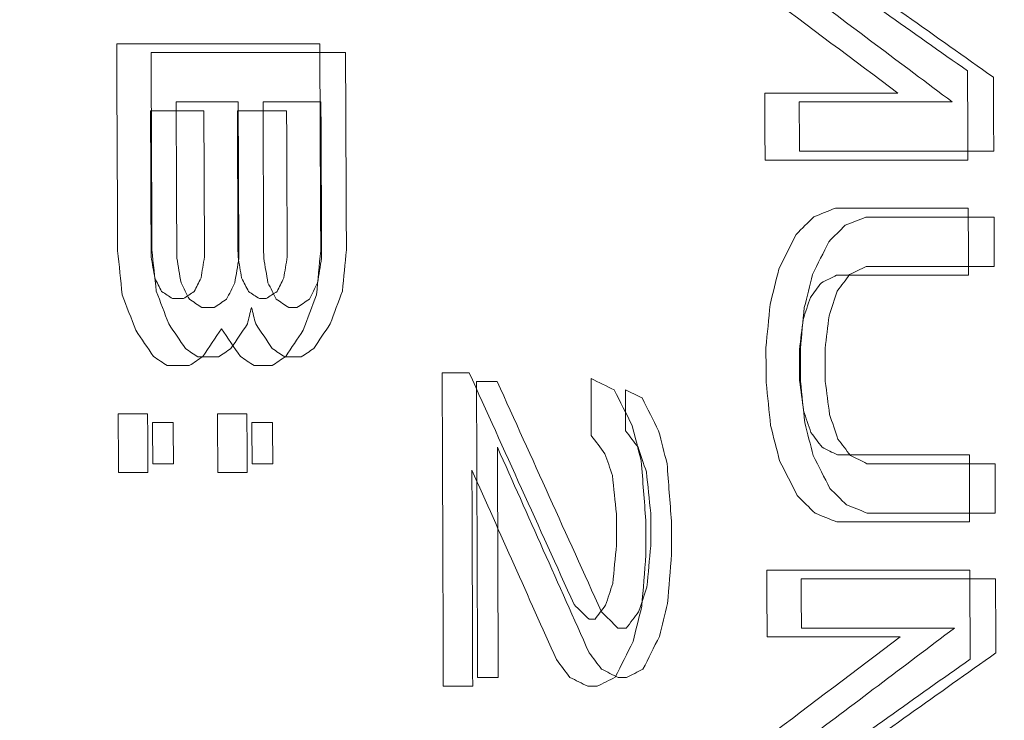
# Model space of a CAD drawing. Header units: millimetres. Extents: x -10 to 594, y 0 to 420.
# Tile 399 of 656: x 203.805 to 203.995, y 281.227 to 281.362. Entities that reach past the tile are written whole.
import ezdxf

# ---------------------------------------------------------------- set-up
doc = ezdxf.new("R2010")
doc.units = ezdxf.units.MM
doc.layers.add('1', color=7, linetype='Continuous', true_color=0xffffff)

msp = doc.modelspace()

# ---------------------------------------------------------------- linework, layer by layer
at = {"layer": '1', "color": 155, "linetype": 'Continuous', "lineweight": 18}
for points, knots in [([(203.87674, 278.47357), (203.79781, 278.47341), (203.64099, 278.50646), (203.34149, 278.70034), (203.01215, 279.17146), (202.74375, 280.01789), (202.64785, 281.01625), (202.74375, 282.01461), (203.01215, 282.86104), (203.34149, 283.33215), (203.64099, 283.52603), (203.79781, 283.55909), (203.87674, 283.55892)], [0, 0, 0, 0, 0.0625, 0.125, 0.25, 0.375, 0.5, 0.625, 0.75, 0.875, 0.9375, 1, 1, 1, 1]), ([(203.87674, 283.55892), (203.79781, 283.55909), (203.64099, 283.52603), (203.34149, 283.33215), (203.01215, 282.86104), (202.74375, 282.01461), (202.64785, 281.01625), (202.74375, 280.01789), (203.01215, 279.17146), (203.34149, 278.70034), (203.64099, 278.50646), (203.79781, 278.47341), (203.87674, 278.47357)], [0, 0, 0, 0, 0.0625, 0.125, 0.25, 0.375, 0.5, 0.625, 0.75, 0.875, 0.9375, 1, 1, 1, 1]), ([(203.89065, 278.4889), (203.81225, 278.48873), (203.6565, 278.52159), (203.35905, 278.7143), (203.032, 279.18258), (202.76552, 280.0239), (202.67033, 281.01625), (202.76552, 282.00859), (203.032, 282.84992), (203.35905, 283.31819), (203.6565, 283.51091), (203.81225, 283.54376), (203.89065, 283.54359)], [0, 0, 0, 0, 0.0625, 0.125, 0.25, 0.375, 0.5, 0.625, 0.75, 0.875, 0.9375, 1, 1, 1, 1]), ([(203.89065, 283.54359), (203.81225, 283.54376), (203.6565, 283.51091), (203.35905, 283.31819), (203.032, 282.84992), (202.76552, 282.00859), (202.67033, 281.01625), (202.76552, 280.0239), (203.032, 279.18258), (203.35905, 278.7143), (203.6565, 278.52159), (203.81225, 278.48873), (203.89065, 278.4889)], [0, 0, 0, 0, 0.0625, 0.125, 0.25, 0.375, 0.5, 0.625, 0.75, 0.875, 0.9375, 1, 1, 1, 1]), ([(203.9277, 283.34978), (203.85515, 283.34994), (203.71099, 283.3196), (203.43567, 283.14166), (203.13328, 282.7093), (202.88785, 281.93249), (202.80052, 281.01625), (202.88785, 280.1), (203.13328, 279.32319), (203.43567, 278.89083), (203.71099, 278.71289), (203.85515, 278.68255), (203.9277, 278.68271)], [0, 0, 0, 0, 0.0625, 0.125, 0.25, 0.375, 0.5, 0.625, 0.75, 0.875, 0.9375, 1, 1, 1, 1]), ([(203.9277, 278.68271), (203.85515, 278.68255), (203.71099, 278.71289), (203.43567, 278.89083), (203.13328, 279.32319), (202.88785, 280.1), (202.80052, 281.01625), (202.88785, 281.93249), (203.13328, 282.7093), (203.43567, 283.14166), (203.71099, 283.3196), (203.85515, 283.34994), (203.9277, 283.34978)], [0, 0, 0, 0, 0.0625, 0.125, 0.25, 0.375, 0.5, 0.625, 0.75, 0.875, 0.9375, 1, 1, 1, 1]), ([(204.40352, 278.79375), (204.33394, 278.7936), (204.19588, 278.82249), (203.93276, 278.99196), (203.64432, 279.40375), (203.41025, 280.1436), (203.32698, 281.01625), (203.41025, 281.88889), (203.64432, 282.62874), (203.93276, 283.04053), (204.19588, 283.21), (204.33394, 283.23889), (204.40352, 283.23875)], [0, 0, 0, 0, 0.0625, 0.125, 0.25, 0.375, 0.5, 0.625, 0.75, 0.875, 0.9375, 1, 1, 1, 1]), ([(204.40352, 283.23875), (204.40271, 283.23875), (204.40107, 283.23875), (204.39862, 283.23873), (204.39617, 283.23871), (204.39372, 283.23867), (204.39127, 283.23862), (204.38882, 283.23856), (204.38637, 283.23849), (204.38392, 283.23841), (204.38148, 283.23831), (204.37903, 283.2382), (204.37658, 283.23808), (204.37414, 283.23795), (204.37169, 283.23781), (204.36925, 283.23765), (204.36681, 283.23748), (204.36437, 283.2373), (204.36193, 283.23711), (204.35949, 283.23691), (204.35705, 283.23669), (204.35461, 283.23646), (204.35217, 283.23622), (204.34973, 283.23597), (204.34729, 283.23571), (204.34486, 283.23543), (204.34242, 283.23515), (204.33999, 283.23485), (204.33755, 283.23453), (204.33512, 283.23421), (204.33269, 283.23388), (204.33026, 283.23353), (204.32782, 283.23317), (204.32539, 283.2328), (204.32296, 283.23242), (204.32053, 283.23202), (204.31811, 283.23161), (204.31568, 283.2312), (204.31325, 283.23076), (204.31082, 283.23032), (204.3084, 283.22987), (204.30597, 283.2294), (204.30355, 283.22892), (204.30113, 283.22843), (204.2987, 283.22793), (204.29628, 283.22741), (204.29386, 283.22689), (204.29144, 283.22635), (204.28902, 283.2258), (204.2866, 283.22524), (204.28418, 283.22466), (204.28176, 283.22408), (204.27934, 283.22348), (204.27692, 283.22287), (204.27451, 283.22225), (204.27209, 283.22161), (204.26968, 283.22097), (204.26726, 283.22031), (204.26485, 283.21964), (204.26243, 283.21896), (204.26002, 283.21827), (204.25761, 283.21756), (204.2552, 283.21684), (204.25279, 283.21611), (204.25038, 283.21537), (204.24797, 283.21462), (204.24556, 283.21385), (204.24315, 283.21308), (204.24074, 283.21229), (204.23834, 283.21149), (204.23593, 283.21067), (204.23352, 283.20985), (204.23112, 283.20901), (204.22871, 283.20816), (204.22631, 283.2073), (204.22391, 283.20643), (204.2215, 283.20555), (204.2191, 283.20465), (204.2167, 283.20374), (204.2143, 283.20282), (204.2119, 283.20189), (204.2095, 283.20094), (204.2071, 283.19999), (204.2047, 283.19902), (204.2023, 283.19804), (204.1999, 283.19705), (204.18479, 283.19072), (204.15713, 283.17787), (204.1173, 283.15582), (204.07802, 283.13051), (204.03929, 283.10193), (203.99797, 283.06746), (203.95432, 283.02621), (203.90866, 282.97716), (203.86414, 282.9233), (203.82084, 282.86476), (203.77892, 282.80184), (203.73854, 282.73473), (203.69979, 282.66355), (203.6627, 282.5884), (203.62734, 282.50947), (203.59381, 282.42691), (203.56215, 282.34083), (203.52913, 282.2415), (203.49572, 282.1281), (203.46318, 281.99979), (203.43707, 281.87842), (203.41636, 281.76547), (203.40009, 281.66198), (203.38623, 281.55674), (203.37481, 281.44998), (203.36586, 281.34218), (203.35944, 281.23381), (203.35559, 281.12513), (203.35431, 281.01625), (203.35559, 280.90737), (203.35944, 280.79869), (203.36586, 280.69032), (203.37481, 280.58252), (203.38623, 280.47576), (203.40009, 280.37052), (203.41635, 280.26703), (203.435, 280.16536), (203.45597, 280.06574), (203.47923, 279.96839), (203.50473, 279.87344), (203.53242, 279.78108), (203.56215, 279.69166), (203.5938, 279.60559), (203.62734, 279.52303), (203.66269, 279.44409), (203.69978, 279.36894), (203.73854, 279.29777), (203.77891, 279.23066), (203.82084, 279.16773), (203.86414, 279.1092), (203.90865, 279.05534), (203.95432, 279.00629), (204.00109, 278.96208), (204.04887, 278.92281), (204.09755, 278.8886), (204.14711, 278.8595), (204.18209, 278.84287), (204.20193, 278.8346), (204.20637, 278.83279), (204.2108, 278.83103), (204.21523, 278.8293), (204.21967, 278.82762), (204.22411, 278.82598), (204.22855, 278.82438), (204.233, 278.82282), (204.23744, 278.8213), (204.24189, 278.81982), (204.24634, 278.81838), (204.25079, 278.81698), (204.25525, 278.81563), (204.2597, 278.81431), (204.26416, 278.81304), (204.26862, 278.8118), (204.27309, 278.81061), (204.27755, 278.80946), (204.28202, 278.80834), (204.28649, 278.80727), (204.29096, 278.80624), (204.29543, 278.80525), (204.29991, 278.8043), (204.30439, 278.8034), (204.30887, 278.80253), (204.31335, 278.8017), (204.31784, 278.80092), (204.32233, 278.80017), (204.32682, 278.79947), (204.33131, 278.79881), (204.33581, 278.79818), (204.3403, 278.7976), (204.3448, 278.79706), (204.34931, 278.79656), (204.35381, 278.7961), (204.35832, 278.79568), (204.36283, 278.7953), (204.36734, 278.79497), (204.37185, 278.79467), (204.37637, 278.79442), (204.38089, 278.7942), (204.38541, 278.79403), (204.38994, 278.79389), (204.39446, 278.7938), (204.39899, 278.79375), (204.40201, 278.79375), (204.40352, 278.79375)], [0, 0, 0, 0, 0.000746, 0.001492, 0.002237, 0.002983, 0.003728, 0.004473, 0.005218, 0.005962, 0.006707, 0.007451, 0.008195, 0.008939, 0.009683, 0.010427, 0.01117, 0.011913, 0.012657, 0.0134, 0.014143, 0.014885, 0.015628, 0.016371, 0.017113, 0.017855, 0.018598, 0.01934, 0.020082, 0.020824, 0.021566, 0.022307, 0.023049, 0.023791, 0.024532, 0.025274, 0.026015, 0.026757, 0.027498, 0.028239, 0.02898, 0.029722, 0.030463, 0.031204, 0.031945, 0.032686, 0.033427, 0.034168, 0.034909, 0.03565, 0.036391, 0.037132, 0.037874, 0.038615, 0.039356, 0.040097, 0.040838, 0.041579, 0.04232, 0.043062, 0.043803, 0.044545, 0.045286, 0.046027, 0.046769, 0.047511, 0.048252, 0.048994, 0.049736, 0.050478, 0.05122, 0.051962, 0.052705, 0.053447, 0.054189, 0.054932, 0.055675, 0.056418, 0.057161, 0.057904, 0.058647, 0.05939, 0.060134, 0.060878, 0.061621, 0.062365, 0.06311, 0.075698, 0.088229, 0.100725, 0.113207, 0.125697, 0.14129, 0.156857, 0.172441, 0.188081, 0.20372, 0.219302, 0.234867, 0.250452, 0.266047, 0.281627, 0.297231, 0.312895, 0.333766, 0.354549, 0.375329, 0.390906, 0.406468, 0.422052, 0.437697, 0.453344, 0.468917, 0.484456, 0.499999, 0.515541, 0.531079, 0.546652, 0.5623, 0.577944, 0.593528, 0.60909, 0.624668, 0.640257, 0.655835, 0.67144, 0.687107, 0.70277, 0.718373, 0.733954, 0.74955, 0.765134, 0.780698, 0.796281, 0.811921, 0.82756, 0.843143, 0.858711, 0.874306, 0.889914, 0.905519, 0.921164, 0.93689, 0.938265, 0.93964, 0.941013, 0.942387, 0.94376, 0.945132, 0.946504, 0.947876, 0.949247, 0.950618, 0.951989, 0.953359, 0.954729, 0.956099, 0.957469, 0.958839, 0.960208, 0.961578, 0.962947, 0.964317, 0.965686, 0.967055, 0.968425, 0.969794, 0.971164, 0.972534, 0.973903, 0.975274, 0.976644, 0.978014, 0.979385, 0.980756, 0.982128, 0.9835, 0.984872, 0.986244, 0.987618, 0.988991, 0.990365, 0.99174, 0.993115, 0.994491, 0.995867, 0.997244, 0.998622, 1, 1, 1, 1]), ([(203.86779, 281.35597), (203.86074, 281.35597), (203.84822, 281.35597), (203.8357, 281.35597), (203.83025, 281.35597)], [0, 0, 0, 0, 0.56383, 1, 1, 1, 1]), ([(203.83508, 281.34645), (203.83894, 281.34645), (203.84294, 281.34645), (203.84693, 281.34645), (203.84706, 281.34645)], [0, 0, 0, 0, 0.966667, 1, 1, 1, 1]), ([(203.98493, 281.34645), (203.98134, 281.34645), (203.97149, 281.34645), (203.96165, 281.34645), (203.9554, 281.34645)], [0, 0, 0, 0, 0.364865, 1, 1, 1, 1]), ([(203.99302, 281.32422), (203.98676, 281.32422), (203.97852, 281.32422), (203.97027, 281.32422), (203.96827, 281.32422)], [0, 0, 0, 0, 0.758065, 1, 1, 1, 1]), ([(203.96832, 281.3147), (203.97031, 281.3147), (203.97856, 281.3147), (203.98681, 281.3147), (203.99306, 281.3147)], [0, 0, 0, 0, 0.241935, 1, 1, 1, 1]), ([(203.99322, 281.2766), (203.98697, 281.2766), (203.97872, 281.2766), (203.97047, 281.2766), (203.96847, 281.2766)], [0, 0, 0, 0, 0.758065, 1, 1, 1, 1]), ([(203.96851, 281.26707), (203.97051, 281.26707), (203.97876, 281.26707), (203.98701, 281.26707), (203.99326, 281.26707)], [0, 0, 0, 0, 0.241935, 1, 1, 1, 1]), ([(203.95581, 281.24485), (203.96207, 281.24485), (203.97192, 281.24485), (203.98176, 281.24485), (203.98536, 281.24485)], [0, 0, 0, 0, 0.635135, 1, 1, 1, 1])]:
    msp.add_open_spline(points, degree=3, knots=knots, dxfattribs=at)
for points in [[(203.95596, 281.37502), (203.9666, 281.36749), (203.97725, 281.35995), (203.98789, 281.35242)], [(203.99288, 281.35121), (203.98167, 281.35915), (203.97046, 281.36708), (203.95924, 281.37502)], [(203.95528, 281.36867), (203.96517, 281.36126), (203.97505, 281.35385), (203.98493, 281.34645)], [(203.97443, 281.34815), (203.96583, 281.35459), (203.95723, 281.36104), (203.94863, 281.36749)], [(203.8236, 281.35767), (203.83667, 281.35767), (203.84974, 281.35767), (203.86281, 281.35767)], [(203.82378, 281.3177), (203.82372, 281.33102), (203.82366, 281.34435), (203.8236, 281.35767)], [(203.86281, 281.35767), (203.86288, 281.34435), (203.86294, 281.33102), (203.863, 281.3177)], [(203.83025, 281.35597), (203.8303, 281.34327), (203.83035, 281.33057), (203.8304, 281.31787)], [(203.86796, 281.31787), (203.8679, 281.33057), (203.86785, 281.34327), (203.86779, 281.35597)], [(203.98789, 281.35242), (203.98792, 281.34668), (203.98795, 281.34095), (203.98798, 281.33522)], [(203.99296, 281.33692), (203.99293, 281.34168), (203.99291, 281.34645), (203.99288, 281.35121)], [(203.94874, 281.34815), (203.9573, 281.34815), (203.96586, 281.34815), (203.97443, 281.34815)], [(203.9488, 281.33522), (203.94878, 281.33953), (203.94876, 281.34384), (203.94874, 281.34815)], [(203.83521, 281.31628), (203.83517, 281.32634), (203.83512, 281.33639), (203.83508, 281.34645)], [(203.84706, 281.34645), (203.84711, 281.33639), (203.84715, 281.32634), (203.84719, 281.31628)], [(203.85186, 281.34645), (203.85559, 281.34645), (203.85931, 281.34645), (203.86304, 281.34645)], [(203.85198, 281.31628), (203.85194, 281.32634), (203.8519, 281.33639), (203.85186, 281.34645)], [(203.86304, 281.34645), (203.86309, 281.33639), (203.86313, 281.32634), (203.86317, 281.31628)], [(203.9554, 281.34645), (203.95541, 281.34327), (203.95543, 281.3401), (203.95544, 281.33692)], [(203.84043, 281.34474), (203.837, 281.34474), (203.83356, 281.34474), (203.83013, 281.34474)], [(203.83013, 281.34474), (203.83017, 281.33535), (203.83021, 281.32596), (203.83025, 281.31656)], [(203.84056, 281.31656), (203.84052, 281.32596), (203.84048, 281.33535), (203.84043, 281.34474)], [(203.8469, 281.34474), (203.84694, 281.33535), (203.84699, 281.32596), (203.84703, 281.31656)], [(203.85641, 281.34474), (203.85324, 281.34474), (203.85007, 281.34474), (203.8469, 281.34474)], [(203.85653, 281.31656), (203.85649, 281.32596), (203.85645, 281.33535), (203.85641, 281.34474)], [(203.95544, 281.33692), (203.9617, 281.33692), (203.9742, 281.33692), (203.9867, 281.33692), (203.99296, 281.33692)], [(203.98798, 281.33522), (203.97492, 281.33522), (203.96186, 281.33522), (203.9488, 281.33522)], [(203.9548, 281.32087), (203.95594, 281.322), (203.95707, 281.32313), (203.9582, 281.32426)], [(203.9582, 281.32426), (203.95959, 281.32481), (203.96098, 281.32537), (203.96237, 281.32592)], [(203.96237, 281.32592), (203.97092, 281.32592), (203.97948, 281.32592), (203.98803, 281.32592)], [(203.96827, 281.32422), (203.96695, 281.32369), (203.96562, 281.32316), (203.96429, 281.32263)], [(203.98803, 281.32592), (203.98805, 281.32161), (203.98807, 281.3173), (203.98809, 281.31299)], [(203.99306, 281.3147), (203.99305, 281.31787), (203.99303, 281.32105), (203.99302, 281.32422)], [(203.96429, 281.32263), (203.96323, 281.32157), (203.96217, 281.32052), (203.96111, 281.31946)], [(203.95145, 281.31413), (203.95257, 281.31637), (203.95369, 281.31862), (203.9548, 281.32087)], [(203.96111, 281.31946), (203.96006, 281.31734), (203.959, 281.31522), (203.95795, 281.31311)], [(203.82466, 281.30921), (203.82437, 281.31204), (203.82407, 281.31487), (203.82378, 281.3177)], [(203.83025, 281.31656), (203.83049, 281.31519), (203.83072, 281.31382), (203.83096, 281.31245)], [(203.8304, 281.31787), (203.83068, 281.31522), (203.83096, 281.31258), (203.83123, 281.30993)], [(203.83988, 281.31245), (203.84011, 281.31382), (203.84033, 281.31519), (203.84056, 281.31656)], [(203.84703, 281.31656), (203.84726, 281.31519), (203.8475, 281.31382), (203.84773, 281.31245)], [(203.85586, 281.31245), (203.85608, 281.31382), (203.85631, 281.31519), (203.85653, 281.31656)], [(203.863, 281.3177), (203.86272, 281.31487), (203.86245, 281.31204), (203.86218, 281.30921)], [(203.86719, 281.30993), (203.86745, 281.31258), (203.8677, 281.31522), (203.86796, 281.31787)], [(203.83602, 281.31152), (203.83575, 281.31311), (203.83548, 281.3147), (203.83521, 281.31628)], [(203.84719, 281.31628), (203.84693, 281.3147), (203.84667, 281.31311), (203.84641, 281.31152)], [(203.8528, 281.31152), (203.85253, 281.31311), (203.85226, 281.3147), (203.85198, 281.31628)], [(203.86317, 281.31628), (203.86291, 281.3147), (203.86265, 281.31311), (203.86239, 281.31152)], [(203.96513, 281.31311), (203.96619, 281.31364), (203.96725, 281.31417), (203.96832, 281.3147)], [(203.94977, 281.30733), (203.95033, 281.30959), (203.95089, 281.31186), (203.95145, 281.31413)], [(203.95795, 281.31311), (203.95742, 281.31099), (203.9569, 281.30887), (203.95638, 281.30676)], [(203.96262, 281.31299), (203.96163, 281.3125), (203.96065, 281.31201), (203.95967, 281.31152)], [(203.98809, 281.31299), (203.9796, 281.31299), (203.97111, 281.31299), (203.96262, 281.31299)], [(203.96275, 281.30993), (203.96354, 281.31099), (203.96434, 281.31205), (203.96513, 281.31311)], [(203.83096, 281.31245), (203.8314, 281.31158), (203.83184, 281.31071), (203.83228, 281.30984)], [(203.83763, 281.30835), (203.8371, 281.3094), (203.83656, 281.31046), (203.83602, 281.31152)], [(203.83858, 281.30984), (203.83901, 281.31071), (203.83945, 281.31158), (203.83988, 281.31245)], [(203.84641, 281.31152), (203.84588, 281.31046), (203.84535, 281.3094), (203.84482, 281.30835)], [(203.84773, 281.31245), (203.84818, 281.31158), (203.84862, 281.31071), (203.84906, 281.30984)], [(203.85441, 281.30835), (203.85388, 281.3094), (203.85334, 281.31046), (203.8528, 281.31152)], [(203.85456, 281.30984), (203.85499, 281.31071), (203.85543, 281.31158), (203.85586, 281.31245)], [(203.86239, 281.31152), (203.86186, 281.31046), (203.86133, 281.3094), (203.8608, 281.30835)], [(203.95967, 281.31152), (203.95896, 281.31058), (203.95825, 281.30964), (203.95755, 281.30869)], [(203.82728, 281.30236), (203.82641, 281.30464), (203.82554, 281.30692), (203.82466, 281.30921)], [(203.83123, 281.30993), (203.83204, 281.30782), (203.83285, 281.3057), (203.83366, 281.30358)], [(203.83228, 281.30984), (203.83298, 281.30938), (203.83368, 281.30892), (203.83437, 281.30846)], [(203.8365, 281.30846), (203.83719, 281.30892), (203.83789, 281.30938), (203.83858, 281.30984)], [(203.84906, 281.30984), (203.84976, 281.30938), (203.85045, 281.30892), (203.85115, 281.30846)], [(203.85248, 281.30846), (203.85317, 281.30892), (203.85386, 281.30938), (203.85456, 281.30984)], [(203.86218, 281.30921), (203.86133, 281.30692), (203.86047, 281.30464), (203.85962, 281.30236)], [(203.86482, 281.30358), (203.86561, 281.3057), (203.8664, 281.30782), (203.86719, 281.30993)], [(203.96117, 281.30517), (203.9617, 281.30676), (203.96222, 281.30835), (203.96275, 281.30993)], [(203.83437, 281.30846), (203.83508, 281.30846), (203.83579, 281.30846), (203.8365, 281.30846)], [(203.84004, 281.30676), (203.83924, 281.30729), (203.83843, 281.30782), (203.83763, 281.30835)], [(203.84482, 281.30835), (203.84403, 281.30782), (203.84323, 281.30729), (203.84243, 281.30676)], [(203.85115, 281.30846), (203.85159, 281.30846), (203.85204, 281.30846), (203.85248, 281.30846)], [(203.85682, 281.30676), (203.85601, 281.30729), (203.85521, 281.30782), (203.85441, 281.30835)], [(203.8608, 281.30835), (203.86001, 281.30782), (203.85921, 281.30729), (203.85841, 281.30676)], [(203.94897, 281.29899), (203.94924, 281.30177), (203.9495, 281.30455), (203.94977, 281.30733)], [(203.95755, 281.30869), (203.95708, 281.30728), (203.95661, 281.30587), (203.95615, 281.30446)], [(203.84243, 281.30676), (203.84163, 281.30676), (203.84084, 281.30676), (203.84004, 281.30676)], [(203.84884, 281.30358), (203.8491, 281.30464), (203.84936, 281.3057), (203.84963, 281.30676)], [(203.84963, 281.30676), (203.8499, 281.3057), (203.85017, 281.30464), (203.85044, 281.30358)], [(203.85841, 281.30676), (203.85788, 281.30676), (203.85735, 281.30676), (203.85682, 281.30676)], [(203.95638, 281.30676), (203.95612, 281.30411), (203.95587, 281.30147), (203.95561, 281.29882)], [(203.9604, 281.29882), (203.96066, 281.30094), (203.96092, 281.30305), (203.96117, 281.30517)], [(203.83366, 281.30358), (203.83473, 281.302), (203.8358, 281.30041), (203.83687, 281.29882)], [(203.84566, 281.29882), (203.84672, 281.30041), (203.84778, 281.302), (203.84884, 281.30358)], [(203.85044, 281.30358), (203.85151, 281.302), (203.85258, 281.30041), (203.85365, 281.29882)], [(203.86164, 281.29882), (203.8627, 281.30041), (203.86376, 281.302), (203.86482, 281.30358)], [(203.95615, 281.30446), (203.95591, 281.30251), (203.95567, 281.30056), (203.95544, 281.29861)], [(203.8307, 281.29729), (203.82956, 281.29898), (203.82842, 281.30067), (203.82728, 281.30236)], [(203.84385, 281.30266), (203.84265, 281.30087), (203.84146, 281.29908), (203.84026, 281.29729)], [(203.84748, 281.29729), (203.84627, 281.29908), (203.84506, 281.30087), (203.84385, 281.30266)], [(203.85962, 281.30236), (203.85849, 281.30067), (203.85737, 281.29898), (203.85624, 281.29729)], [(203.83687, 281.29882), (203.83767, 281.29829), (203.83847, 281.29776), (203.83927, 281.29723)], [(203.84327, 281.29723), (203.84407, 281.29776), (203.84486, 281.29829), (203.84566, 281.29882)], [(203.85365, 281.29882), (203.85445, 281.29829), (203.85525, 281.29776), (203.85605, 281.29723)], [(203.85925, 281.29723), (203.86005, 281.29776), (203.86084, 281.29829), (203.86164, 281.29882)], [(203.949, 281.2923), (203.94899, 281.29453), (203.94898, 281.29676), (203.94897, 281.29899)], [(203.95544, 281.29861), (203.95544, 281.29663), (203.95545, 281.29466), (203.95546, 281.29268)], [(203.95561, 281.29882), (203.95562, 281.2967), (203.95563, 281.29459), (203.95564, 281.29247)], [(203.96043, 281.29247), (203.96042, 281.29459), (203.96041, 281.2967), (203.9604, 281.29882)], [(203.83336, 281.29553), (203.83247, 281.29612), (203.83159, 281.2967), (203.8307, 281.29729)], [(203.84026, 281.29729), (203.83938, 281.2967), (203.8385, 281.29612), (203.83762, 281.29553)], [(203.83927, 281.29723), (203.84061, 281.29723), (203.84194, 281.29723), (203.84327, 281.29723)], [(203.85014, 281.29553), (203.84925, 281.29612), (203.84836, 281.2967), (203.84748, 281.29729)], [(203.85624, 281.29729), (203.85536, 281.2967), (203.85448, 281.29612), (203.8536, 281.29553)], [(203.85605, 281.29723), (203.85712, 281.29723), (203.85818, 281.29723), (203.85925, 281.29723)], [(203.83762, 281.29553), (203.8362, 281.29553), (203.83478, 281.29553), (203.83336, 281.29553)], [(203.8536, 281.29553), (203.85244, 281.29553), (203.85129, 281.29553), (203.85014, 281.29553)], [(203.88644, 281.29417), (203.88818, 281.29417), (203.88991, 281.29417), (203.89165, 281.29417)], [(203.88667, 281.23362), (203.8866, 281.2538), (203.88653, 281.27399), (203.88644, 281.29417)], [(203.89165, 281.29417), (203.89841, 281.27925), (203.90517, 281.26433), (203.91192, 281.24941)], [(203.89707, 281.29247), (203.89574, 281.29247), (203.89441, 281.29247), (203.89308, 281.29247)], [(203.89308, 281.29247), (203.89315, 281.27342), (203.89322, 281.25437), (203.89328, 281.23532)], [(203.9172, 281.24802), (203.91049, 281.26284), (203.90378, 281.27765), (203.89707, 281.29247)], [(203.9152, 281.29305), (203.91668, 281.29231), (203.91817, 281.29158), (203.91966, 281.29084)], [(203.91524, 281.28202), (203.91523, 281.2857), (203.91521, 281.28938), (203.9152, 281.29305)], [(203.94987, 281.28397), (203.94958, 281.28674), (203.94929, 281.28952), (203.949, 281.2923)], [(203.95546, 281.29268), (203.95571, 281.29073), (203.95597, 281.28878), (203.95622, 281.28683)], [(203.95564, 281.29247), (203.95591, 281.28982), (203.95619, 281.28718), (203.95647, 281.28453)], [(203.96125, 281.28612), (203.96098, 281.28824), (203.9607, 281.29035), (203.96043, 281.29247)], [(203.91966, 281.29084), (203.92082, 281.28855), (203.92198, 281.28626), (203.92314, 281.28397)], [(203.92504, 281.2893), (203.92397, 281.28982), (203.9229, 281.29035), (203.92183, 281.29088)], [(203.92183, 281.29088), (203.92184, 281.28824), (203.92186, 281.28559), (203.92187, 281.28295)], [(203.92825, 281.28295), (203.92718, 281.28506), (203.92611, 281.28718), (203.92504, 281.2893)], [(203.8239, 281.28623), (203.82579, 281.28623), (203.82768, 281.28623), (203.82957, 281.28623)], [(203.82394, 281.27489), (203.82393, 281.27867), (203.82391, 281.28245), (203.8239, 281.28623)], [(203.82957, 281.28623), (203.82959, 281.28245), (203.8296, 281.27867), (203.82961, 281.27489)], [(203.84308, 281.28623), (203.84497, 281.28623), (203.84686, 281.28623), (203.84875, 281.28623)], [(203.84312, 281.27489), (203.8431, 281.27867), (203.84309, 281.28245), (203.84308, 281.28623)], [(203.84875, 281.28623), (203.84876, 281.28245), (203.84878, 281.27867), (203.84879, 281.27489)], [(203.95622, 281.28683), (203.9567, 281.28542), (203.95718, 281.28401), (203.95766, 281.2826)], [(203.83053, 281.28453), (203.83054, 281.28189), (203.83055, 281.27924), (203.83056, 281.2766)], [(203.83452, 281.28453), (203.83319, 281.28453), (203.83186, 281.28453), (203.83053, 281.28453)], [(203.83455, 281.2766), (203.83454, 281.27924), (203.83453, 281.28189), (203.83452, 281.28453)], [(203.84971, 281.28453), (203.84972, 281.28189), (203.84973, 281.27924), (203.84974, 281.2766)], [(203.8537, 281.28453), (203.85237, 281.28453), (203.85104, 281.28453), (203.84971, 281.28453)], [(203.85373, 281.2766), (203.85372, 281.27924), (203.85371, 281.28189), (203.8537, 281.28453)], [(203.95647, 281.28453), (203.95701, 281.28242), (203.95755, 281.2803), (203.95809, 281.27818)], [(203.96287, 281.28136), (203.96233, 281.28295), (203.96179, 281.28453), (203.96125, 281.28612)], [(203.92187, 281.28295), (203.92267, 281.28189), (203.92347, 281.28083), (203.92427, 281.27977)], [(203.92314, 281.28397), (203.92373, 281.28168), (203.92431, 281.2794), (203.92489, 281.27712)], [(203.92988, 281.2766), (203.92934, 281.27871), (203.92879, 281.28083), (203.92825, 281.28295)], [(203.95161, 281.27716), (203.95103, 281.27943), (203.95045, 281.2817), (203.94987, 281.28397)], [(203.95766, 281.2826), (203.95837, 281.28165), (203.95909, 281.28071), (203.95981, 281.27977)], [(203.91789, 281.27853), (203.91701, 281.2797), (203.91613, 281.28086), (203.91524, 281.28202)], [(203.96528, 281.27818), (203.96447, 281.27924), (203.96367, 281.2803), (203.96287, 281.28136)], [(203.89727, 281.23532), (203.89722, 281.25014), (203.89717, 281.26495), (203.89712, 281.27977)], [(203.89712, 281.27977), (203.90302, 281.26654), (203.90893, 281.25331), (203.91483, 281.24008)], [(203.92427, 281.27977), (203.92481, 281.27818), (203.92535, 281.2766), (203.92589, 281.27501)], [(203.95981, 281.27977), (203.96079, 281.27928), (203.96178, 281.27879), (203.96277, 281.2783)], [(203.91932, 281.27433), (203.91884, 281.27573), (203.91837, 281.27713), (203.91789, 281.27853)], [(203.92489, 281.27712), (203.92518, 281.27328), (203.92548, 281.26944), (203.92577, 281.26561)], [(203.95502, 281.27043), (203.95389, 281.27267), (203.95275, 281.27492), (203.95161, 281.27716)], [(203.95809, 281.27818), (203.95916, 281.27607), (203.96024, 281.27395), (203.96131, 281.27183)], [(203.96277, 281.2783), (203.97126, 281.2783), (203.97975, 281.2783), (203.98825, 281.2783)], [(203.96847, 281.2766), (203.96741, 281.27712), (203.96634, 281.27765), (203.96528, 281.27818)], [(203.98825, 281.2783), (203.98826, 281.27399), (203.98828, 281.26968), (203.9883, 281.26537)], [(203.82961, 281.27489), (203.82772, 281.27489), (203.82583, 281.27489), (203.82394, 281.27489)], [(203.83056, 281.2766), (203.83189, 281.2766), (203.83322, 281.2766), (203.83455, 281.2766)], [(203.84879, 281.27489), (203.8469, 281.27489), (203.84501, 281.27489), (203.84312, 281.27489)], [(203.84974, 281.2766), (203.85107, 281.2766), (203.8524, 281.2766), (203.85373, 281.2766)], [(203.89219, 281.27533), (203.89224, 281.26143), (203.89229, 281.24752), (203.89234, 281.23362)], [(203.9085, 281.23878), (203.90307, 281.25096), (203.89763, 281.26315), (203.89219, 281.27533)], [(203.92589, 281.27501), (203.92616, 281.27236), (203.92644, 281.26972), (203.92672, 281.26707)], [(203.93072, 281.26548), (203.93044, 281.26919), (203.93016, 281.27289), (203.92988, 281.2766)], [(203.99326, 281.26707), (203.99325, 281.27025), (203.99323, 281.27342), (203.99322, 281.2766)], [(203.92009, 281.2669), (203.91983, 281.26938), (203.91957, 281.27185), (203.91932, 281.27433)], [(203.96131, 281.27183), (203.96238, 281.27077), (203.96344, 281.26972), (203.96451, 281.26866)], [(203.95845, 281.26703), (203.95731, 281.26816), (203.95617, 281.26929), (203.95502, 281.27043)], [(203.96451, 281.26866), (203.96585, 281.26813), (203.96718, 281.2676), (203.96851, 281.26707)], [(203.92011, 281.26089), (203.92011, 281.26289), (203.9201, 281.2649), (203.92009, 281.2669)], [(203.92577, 281.26561), (203.92577, 281.2634), (203.92578, 281.2612), (203.92579, 281.25899)], [(203.92672, 281.26707), (203.92672, 281.26495), (203.92673, 281.26284), (203.92674, 281.26072)], [(203.93074, 281.25913), (203.93073, 281.26125), (203.93072, 281.26337), (203.93072, 281.26548)], [(203.96264, 281.26537), (203.96124, 281.26592), (203.95985, 281.26648), (203.95845, 281.26703)], [(203.9883, 281.26537), (203.97975, 281.26537), (203.97119, 281.26537), (203.96264, 281.26537)], [(203.91939, 281.25346), (203.91963, 281.25594), (203.91987, 281.25841), (203.92011, 281.26089)], [(203.92674, 281.26072), (203.92648, 281.25807), (203.92623, 281.25543), (203.92597, 281.25278)], [(203.92579, 281.25899), (203.92553, 281.25568), (203.92526, 281.25237), (203.92499, 281.24907)], [(203.92997, 281.24961), (203.93023, 281.25278), (203.93048, 281.25596), (203.93074, 281.25913)], [(203.94914, 281.25607), (203.96221, 281.25607), (203.97527, 281.25607), (203.98834, 281.25607)], [(203.94919, 281.24314), (203.94917, 281.24745), (203.94916, 281.25176), (203.94914, 281.25607)], [(203.98834, 281.25607), (203.98836, 281.25034), (203.98838, 281.24461), (203.9884, 281.23888)], [(203.99331, 281.25437), (203.98705, 281.25437), (203.97455, 281.25437), (203.96204, 281.25437), (203.95578, 281.25437)], [(203.95578, 281.25437), (203.95579, 281.2512), (203.9558, 281.24802), (203.95581, 281.24485)], [(203.99336, 281.24008), (203.99334, 281.24485), (203.99332, 281.24961), (203.99331, 281.25437)], [(203.918, 281.24926), (203.91847, 281.25066), (203.91893, 281.25206), (203.91939, 281.25346)], [(203.92597, 281.25278), (203.92544, 281.2512), (203.92491, 281.24961), (203.92439, 281.24802)], [(203.91192, 281.24941), (203.91289, 281.24845), (203.91385, 281.2475), (203.91481, 281.24655)], [(203.91596, 281.24655), (203.91664, 281.24745), (203.91732, 281.24836), (203.918, 281.24926)], [(203.92499, 281.24907), (203.92443, 281.24679), (203.92387, 281.24451), (203.9233, 281.24224)], [(203.9284, 281.24326), (203.92892, 281.24537), (203.92945, 281.24749), (203.92997, 281.24961)], [(203.91481, 281.24655), (203.91519, 281.24655), (203.91558, 281.24655), (203.91596, 281.24655)], [(203.9204, 281.24485), (203.91934, 281.2459), (203.91827, 281.24696), (203.9172, 281.24802)], [(203.92439, 281.24802), (203.92359, 281.24696), (203.9228, 281.2459), (203.922, 281.24485)], [(203.922, 281.24485), (203.92147, 281.24485), (203.92094, 281.24485), (203.9204, 281.24485)], [(203.98536, 281.24485), (203.97554, 281.23744), (203.96571, 281.23003), (203.95589, 281.22262)], [(203.92522, 281.23691), (203.92628, 281.23902), (203.92734, 281.24114), (203.9284, 281.24326)], [(203.97489, 281.24314), (203.96633, 281.24314), (203.95776, 281.24314), (203.94919, 281.24314)], [(203.94926, 281.2238), (203.9578, 281.23025), (203.96635, 281.2367), (203.97489, 281.24314)], [(203.9233, 281.24224), (203.92216, 281.23995), (203.92101, 281.23766), (203.91987, 281.23537)], [(203.91112, 281.23532), (203.91025, 281.23648), (203.90938, 281.23763), (203.9085, 281.23878)], [(203.91483, 281.24008), (203.91563, 281.23902), (203.91643, 281.23797), (203.91724, 281.23691)], [(203.9884, 281.23888), (203.97782, 281.23134), (203.96723, 281.22381), (203.95665, 281.21627)], [(203.9599, 281.21627), (203.97105, 281.22421), (203.98221, 281.23215), (203.99336, 281.24008)], [(203.91724, 281.23691), (203.9183, 281.23638), (203.91937, 281.23585), (203.92044, 281.23532)], [(203.92203, 281.23532), (203.9231, 281.23585), (203.92416, 281.23638), (203.92522, 281.23691)], [(203.89328, 281.23532), (203.89461, 281.23532), (203.89594, 281.23532), (203.89727, 281.23532)], [(203.91456, 281.23362), (203.91341, 281.23419), (203.91227, 281.23476), (203.91112, 281.23532)], [(203.91987, 281.23537), (203.9187, 281.23478), (203.91753, 281.2342), (203.91636, 281.23362)], [(203.92044, 281.23532), (203.92097, 281.23532), (203.9215, 281.23532), (203.92203, 281.23532)], [(203.89234, 281.23362), (203.89045, 281.23362), (203.88856, 281.23362), (203.88667, 281.23362)], [(203.91636, 281.23362), (203.91576, 281.23362), (203.91516, 281.23362), (203.91456, 281.23362)]]:
    msp.add_open_spline(points, degree=3, dxfattribs=at)

doc.saveas('drawing.dxf')
